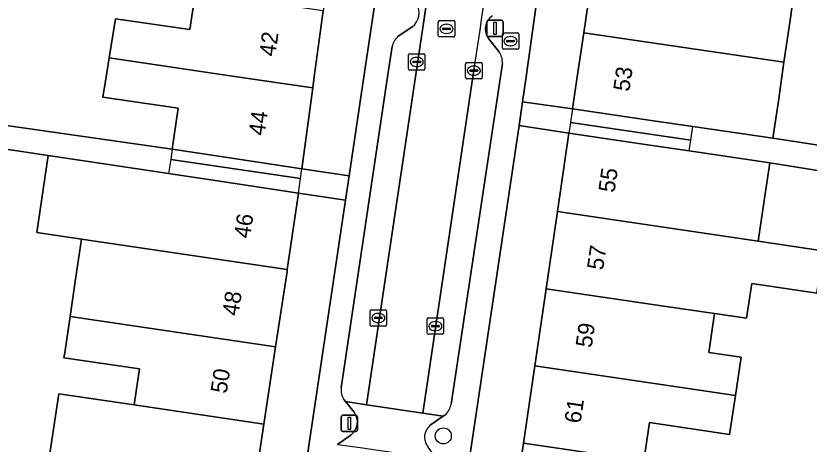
# Model space of a CAD drawing. Extents: x 163008 to 163854, y 382777 to 383982.
# Drawn here: x 163558.89 to 163607.33, y 383477.54 to 383503.72 of the extents above; entities that cross this region are included whole.
import ezdxf

# ---------------------------------------------------------------- set-up
doc = ezdxf.new("R2010")
doc.units = 0
for name, color, linetype in [('IMGEO_Boom', 7, 'Continuous'), ('IMGEO_Brandkraan', 7, 'Continuous'), ('IMGEO_Erf', 7, 'Continuous'), ('IMGEO_Kolk', 7, 'Continuous'), ('IMGEO_Lichtmast', 7, 'Continuous'), ('IMGEO_Pand', 7, 'Continuous'), ('IMGEO_Pand_nummerreeks', 7, 'Continuous'), ('IMGEO_Pand_overbouw', 7, 'Continuous'), ('IMGEO_Parkeervlak_open', 7, 'Continuous'), ('IMGEO_Rijbaan_lokaal_open', 7, 'Continuous'), ('IMGEO_Rioolput', 7, 'Continuous'), ('IMGEO_Voetpad_open', 7, 'Continuous')]:
    doc.layers.add(name, color=color, linetype=linetype)

msp = doc.modelspace()

# ---------------------------------------------------------------- linework, layer by layer
at = {"layer": 'IMGEO_Boom'}
msp.add_circle((163584.991, 383478.045), 0.489, dxfattribs=at)
at = {"layer": 'IMGEO_Brandkraan'}
for p, q in [((163588.596, 383501.755), (163588.596, 383502.607)), ((163588.671, 383502.681), (163589.523, 383502.681)), ((163589.597, 383502.607), (163589.597, 383501.755)), ((163588.855, 383502.175), (163588.855, 383502.187)), ((163589.293, 383502.138), (163588.895, 383502.138)), ((163588.898, 383502.224), (163589.296, 383502.224)), ((163589.084, 383502.461), (163589.109, 383502.461)), ((163589.339, 383502.187), (163589.339, 383502.175)), ((163589.523, 383501.681), (163588.671, 383501.681)), ((163589.107, 383501.901), (163589.082, 383501.901))]:
    msp.add_line(p, q, dxfattribs=at)
for points in [[(163588.596, 383501.755), (163588.596, 383502.607)], [(163588.671, 383502.681), (163589.523, 383502.681)], [(163589.597, 383502.607), (163589.597, 383501.755)], [(163589.523, 383501.681), (163588.671, 383501.681)]]:
    msp.add_lwpolyline(points, dxfattribs=at)
for centre, radius, start, end in [((163588.673, 383502.605), 0.0765, 91.552, 178.448), ((163588.673, 383502.605), 0.0765, 91.552, 178.448), ((163589.521, 383502.605), 0.0765, 1.552, 88.448), ((163589.521, 383502.605), 0.0765, 1.552, 88.448), ((163588.895, 383502.184), 0.0403, 85.8775, 175.7526), ((163588.892, 383502.174), 0.0366, 178.938, 274.7102), ((163589.296, 383502.181), 0.043, 264.8664, 352.4533), ((163589.3, 383502.186), 0.0386, 1.7309, 96.639), ((163588.673, 383501.757), 0.0765, 181.552, 268.448), ((163588.673, 383501.757), 0.0765, 181.552, 268.448), ((163589.521, 383501.757), 0.0765, 271.552, 358.448), ((163589.521, 383501.757), 0.0765, 271.552, 358.448)]:
    msp.add_arc(centre, radius, start, end, dxfattribs=at)
for centre, major_axis, ratio, start_param, end_param in [((163589.083, 383502.181), (-0.387, 0.002), 0.722429, 4.712389, 7.853982), ((163589.108, 383502.181), (-0.39, 0.002), 0.717154, 1.570796, 4.712389)]:
    msp.add_ellipse(centre, major_axis=major_axis, ratio=ratio, start_param=start_param, end_param=end_param, dxfattribs=at)
at = {"layer": 'IMGEO_Erf'}
for points in [[(163594.961, 383512.218), (163595.66, 383516.985), (163595.95, 383518.96), (163596.274, 383521.764), (163596.827, 383526.551), (163597.383, 383531.368), (163594.282, 383531.662), (163593.898, 383527.622), (163590.057, 383500), (163589.828, 383498.461), (163592.88, 383498.031), (163593.169, 383500), (163593.563, 383502.684), (163594.262, 383507.451)], [(163582.416, 383515.226), (163583.944, 383527.437), (163580.871, 383527.822), (163580.201, 383522.866), (163579.565, 383518.155), (163578.929, 383513.446), (163578.292, 383508.735), (163577.656, 383504.026), (163577.112, 383500), (163577.02, 383499.316), (163576.353, 383494.378), (163579.238, 383493.947), (163580.142, 383500)], [(163615.53, 383509.472), (163607.204, 383510.538), (163607.188, 383510.426), (163606.873, 383508.201), (163601.975, 383508.868), (163601.614, 383506.372), (163605.798, 383505.758), (163606.486, 383505.657), (163606.147, 383503.313), (163605.796, 383500.89), (163605.667, 383500), (163605.451, 383498.506), (163605.119, 383496.237), (163616.137, 383494.546), (163616.23, 383495.045), (163613.188, 383495.446), (163613.762, 383499.79), (163614.148, 383502.711), (163617.189, 383502.309), (163617.687, 383504.864), (163615.012, 383505.186)], [(163589.885, 383477.608), (163590.577, 383482.325), (163591.269, 383487.043), (163591.961, 383491.76), (163592.663, 383496.547), (163589.615, 383497.025), (163583.974, 383459.053), (163587.1, 383458.622), (163587.809, 383463.456), (163588.501, 383468.173), (163589.193, 383472.891)], [(163579.016, 383492.464), (163576.152, 383492.892), (163575.463, 383488.218), (163575.445, 383488.098), (163574.742, 383483.495), (163574.031, 383478.769), (163573.322, 383474.044), (163572.611, 383469.317), (163571.901, 383464.591), (163571.192, 383459.866), (163570.457, 383454.977), (163573.351, 383454.533)]]:
    msp.add_lwpolyline(points, close=True, dxfattribs=at)
for points in [[(163549.021, 383498.352), (163568.432, 383495.569), (163568.802, 383498.084), (163564.207, 383498.76), (163564.406, 383500), (163564.591, 383501.149), (163564.976, 383503.54), (163569.519, 383502.886), (163569.826, 383505.069)], [(163558.593, 383461.724), (163558.971, 383464.292), (163563.705, 383463.595), (163564.023, 383465.753), (163564.359, 383468.038), (163559.704, 383468.723), (163560.064, 383471.168), (163560.417, 383473.567), (163560.805, 383475.888), (163561.502, 383480.616), (163566.109, 383479.937), (163566.234, 383480.786), (163566.432, 383482.135), (163561.825, 383482.814), (163561.871, 383483.126), (163562.194, 383485.345), (163562.527, 383487.63), (163562.887, 383490.073), (163560.169, 383490.474), (163560.862, 383495.19), (163546.918, 383497.296)], [(163615.848, 383492.986), (163604.926, 383494.748), (163604.563, 383492.303), (163604.214, 383489.953), (163608.178, 383489.364)], [(163607.792, 383486.769), (163603.829, 383487.357), (163603.514, 383485.237), (163601.551, 383485.527), (163601.198, 383483.151), (163603.177, 383482.857), (163602.83, 383480.518), (163602.475, 383478.129), (163597.588, 383478.854), (163597.242, 383476.523), (163596.904, 383474.252), (163601.777, 383473.528), (163601.415, 383471.088), (163601.056, 383468.673), (163596.177, 383469.397), (163595.835, 383467.092), (163595.488, 383464.76), (163600.36, 383464.037), (163600.007, 383461.657), (163599.636, 383459.16), (163599.287, 383456.813), (163610.335, 383455.174)]]:
    msp.add_lwpolyline(points, dxfattribs=at)
at = {"layer": 'IMGEO_Kolk'}
for p, q in [((163582.867, 383500.483), (163582.867, 383501.335)), ((163582.942, 383501.409), (163583.794, 383501.409)), ((163583.355, 383501.189), (163583.38, 383501.189)), ((163583.868, 383501.335), (163583.868, 383500.483)), ((163583.126, 383500.903), (163583.126, 383500.915)), ((163583.564, 383500.866), (163583.166, 383500.866)), ((163583.169, 383500.952), (163583.567, 383500.952)), ((163583.378, 383500.629), (163583.353, 383500.629)), ((163583.61, 383500.915), (163583.61, 383500.903)), ((163586.354, 383499.949), (163586.354, 383500.801)), ((163586.429, 383500.875), (163587.281, 383500.875)), ((163586.842, 383500.655), (163586.867, 383500.655)), ((163587.355, 383500.801), (163587.355, 383499.949)), ((163583.794, 383500.409), (163582.942, 383500.409)), ((163586.613, 383500.369), (163586.613, 383500.381)), ((163587.051, 383500.332), (163586.653, 383500.332)), ((163586.656, 383500.418), (163587.054, 383500.418)), ((163586.865, 383500.095), (163586.84, 383500.095)), ((163587.097, 383500.381), (163587.097, 383500.369)), ((163587.281, 383499.875), (163586.429, 383499.875)), ((163580.523, 383484.829), (163580.523, 383485.681)), ((163580.598, 383485.755), (163581.45, 383485.755)), ((163581.011, 383485.535), (163581.036, 383485.535)), ((163581.524, 383485.681), (163581.524, 383484.829)), ((163580.782, 383485.249), (163580.782, 383485.261)), ((163581.22, 383485.212), (163580.822, 383485.212)), ((163580.825, 383485.298), (163581.223, 383485.298)), ((163581.266, 383485.261), (163581.266, 383485.249)), ((163584.006, 383484.329), (163584.006, 383485.181)), ((163584.081, 383485.255), (163584.933, 383485.255)), ((163584.494, 383485.035), (163584.519, 383485.035)), ((163585.007, 383485.181), (163585.007, 383484.329)), ((163581.45, 383484.755), (163580.598, 383484.755)), ((163581.034, 383484.975), (163581.009, 383484.975)), ((163584.265, 383484.749), (163584.265, 383484.761)), ((163584.703, 383484.712), (163584.305, 383484.712)), ((163584.308, 383484.798), (163584.706, 383484.798)), ((163584.749, 383484.761), (163584.749, 383484.749)), ((163584.933, 383484.255), (163584.081, 383484.255)), ((163584.517, 383484.475), (163584.492, 383484.475))]:
    msp.add_line(p, q, dxfattribs=at)
for points in [[(163582.867, 383500.483), (163582.867, 383501.335)], [(163582.942, 383501.409), (163583.794, 383501.409)], [(163583.868, 383501.335), (163583.868, 383500.483)], [(163586.354, 383499.949), (163586.354, 383500.801)], [(163586.429, 383500.875), (163587.281, 383500.875)], [(163587.355, 383500.801), (163587.355, 383499.949)], [(163583.794, 383500.409), (163582.942, 383500.409)], [(163587.281, 383499.875), (163586.429, 383499.875)], [(163580.523, 383484.829), (163580.523, 383485.681)], [(163580.598, 383485.755), (163581.45, 383485.755)], [(163581.524, 383485.681), (163581.524, 383484.829)], [(163584.006, 383484.329), (163584.006, 383485.181)], [(163584.081, 383485.255), (163584.933, 383485.255)], [(163585.007, 383485.181), (163585.007, 383484.329)], [(163581.45, 383484.755), (163580.598, 383484.755)], [(163584.933, 383484.255), (163584.081, 383484.255)]]:
    msp.add_lwpolyline(points, dxfattribs=at)
for centre, radius, start, end in [((163582.944, 383501.333), 0.0765, 91.552, 178.448), ((163582.944, 383501.333), 0.0765, 91.552, 178.448), ((163583.792, 383501.333), 0.0765, 1.552, 88.448), ((163583.792, 383501.333), 0.0765, 1.552, 88.448), ((163583.166, 383500.912), 0.0403, 85.8775, 175.7526), ((163583.163, 383500.902), 0.0366, 178.938, 274.7102), ((163583.567, 383500.909), 0.043, 264.8664, 352.4533), ((163583.571, 383500.914), 0.0386, 1.7309, 96.639), ((163586.431, 383500.799), 0.0765, 91.552, 178.448), ((163586.431, 383500.799), 0.0765, 91.552, 178.448), ((163587.279, 383500.799), 0.0765, 1.552, 88.448), ((163587.279, 383500.799), 0.0765, 1.552, 88.448), ((163582.944, 383500.485), 0.0765, 181.552, 268.448), ((163582.944, 383500.485), 0.0765, 181.552, 268.448), ((163583.792, 383500.485), 0.0765, 271.552, 358.448), ((163583.792, 383500.485), 0.0765, 271.552, 358.448), ((163586.653, 383500.378), 0.0403, 85.8775, 175.7526), ((163586.65, 383500.368), 0.0366, 178.938, 274.7102), ((163587.054, 383500.375), 0.043, 264.8664, 352.4533), ((163587.058, 383500.38), 0.0386, 1.7309, 96.639), ((163586.431, 383499.951), 0.0765, 181.552, 268.448), ((163586.431, 383499.951), 0.0765, 181.552, 268.448), ((163587.279, 383499.951), 0.0765, 271.552, 358.448), ((163587.279, 383499.951), 0.0765, 271.552, 358.448), ((163580.6, 383485.679), 0.0765, 91.552, 178.448), ((163580.6, 383485.679), 0.0765, 91.552, 178.448), ((163581.448, 383485.679), 0.0765, 1.552, 88.448), ((163581.448, 383485.679), 0.0765, 1.552, 88.448), ((163580.822, 383485.258), 0.0403, 85.8775, 175.7526), ((163580.819, 383485.248), 0.0366, 178.938, 274.7102), ((163581.223, 383485.255), 0.043, 264.8664, 352.4533), ((163581.227, 383485.26), 0.0386, 1.7309, 96.639), ((163584.083, 383485.179), 0.0765, 91.552, 178.448), ((163584.083, 383485.179), 0.0765, 91.552, 178.448), ((163584.931, 383485.179), 0.0765, 1.552, 88.448), ((163584.931, 383485.179), 0.0765, 1.552, 88.448), ((163580.6, 383484.831), 0.0765, 181.552, 268.448), ((163580.6, 383484.831), 0.0765, 181.552, 268.448), ((163581.448, 383484.831), 0.0765, 271.552, 358.448), ((163581.448, 383484.831), 0.0765, 271.552, 358.448), ((163584.305, 383484.758), 0.0403, 85.8775, 175.7526), ((163584.302, 383484.748), 0.0366, 178.938, 274.7102), ((163584.706, 383484.755), 0.043, 264.8664, 352.4533), ((163584.71, 383484.76), 0.0386, 1.7309, 96.639), ((163584.083, 383484.331), 0.0765, 181.552, 268.448), ((163584.083, 383484.331), 0.0765, 181.552, 268.448), ((163584.931, 383484.331), 0.0765, 271.552, 358.448), ((163584.931, 383484.331), 0.0765, 271.552, 358.448)]:
    msp.add_arc(centre, radius, start, end, dxfattribs=at)
for centre, major_axis, ratio, start_param, end_param in [((163583.354, 383500.909), (-0.387, 0.002), 0.722429, 4.712389, 7.853982), ((163583.379, 383500.909), (-0.39, 0.002), 0.717154, 1.570796, 4.712389), ((163586.841, 383500.375), (-0.387, 0.002), 0.722429, 4.712389, 7.853982), ((163586.866, 383500.375), (-0.39, 0.002), 0.717154, 1.570796, 4.712389), ((163581.01, 383485.255), (-0.387, 0.002), 0.722429, 4.712389, 7.853982), ((163581.035, 383485.255), (-0.39, 0.002), 0.717154, 1.570796, 4.712389), ((163584.493, 383484.755), (-0.387, 0.002), 0.722429, 4.712389, 7.853982), ((163584.518, 383484.755), (-0.39, 0.002), 0.717154, 1.570796, 4.712389)]:
    msp.add_ellipse(centre, major_axis=major_axis, ratio=ratio, start_param=start_param, end_param=end_param, dxfattribs=at)
at = {"layer": 'IMGEO_Lichtmast'}
for p, q in [((163587.749, 383503.462), (163588.539, 383503.462)), ((163588.539, 383503.462), (163587.749, 383503.462)), ((163587.649, 383502.562), (163587.649, 383503.362)), ((163587.649, 383503.362), (163587.649, 383502.562)), ((163588.639, 383503.362), (163588.639, 383502.562)), ((163588.639, 383502.562), (163588.639, 383503.362)), ((163588.539, 383502.462), (163587.749, 383502.462)), ((163587.749, 383502.462), (163588.539, 383502.462)), ((163578.856, 383479.305), (163579.646, 383479.305)), ((163579.646, 383479.305), (163578.856, 383479.305)), ((163578.756, 383478.405), (163578.756, 383479.205)), ((163578.756, 383479.205), (163578.756, 383478.405)), ((163579.746, 383479.205), (163579.746, 383478.405)), ((163579.746, 383478.405), (163579.746, 383479.205)), ((163579.646, 383478.305), (163578.856, 383478.305)), ((163578.856, 383478.305), (163579.646, 383478.305))]:
    msp.add_line(p, q, dxfattribs=at)
for points in [[(163588.069, 383503.337), (163588.219, 383503.337), (163588.219, 383502.587), (163588.069, 383502.587), (163588.069, 383503.337)], [(163579.176, 383479.18), (163579.326, 383479.18), (163579.326, 383478.43), (163579.176, 383478.43), (163579.176, 383479.18)]]:
    msp.add_lwpolyline(points, dxfattribs=at)
for centre, start, end in [((163587.749, 383503.362), 90, 180), ((163587.749, 383503.362), 90, 180), ((163588.539, 383503.362), 0, 90), ((163588.539, 383503.362), 360, 90), ((163587.749, 383502.562), 180, 270), ((163587.749, 383502.562), 180, 270), ((163588.539, 383502.562), 270, 0), ((163588.539, 383502.562), 270, 0), ((163578.856, 383479.205), 90, 180), ((163578.856, 383479.205), 90, 180), ((163579.646, 383479.205), 0, 90), ((163579.646, 383479.205), 360, 90), ((163578.856, 383478.405), 180, 270), ((163578.856, 383478.405), 180, 270), ((163579.646, 383478.405), 270, 0), ((163579.646, 383478.405), 270, 0)]:
    msp.add_arc(centre, 0.1, start, end, dxfattribs=at)
at = {"layer": 'IMGEO_Pand'}
for points in [[(163605.798, 383505.758), (163601.614, 383506.372), (163594.262, 383507.451), (163593.563, 383502.684), (163605.796, 383500.89), (163606.147, 383503.313), (163606.486, 383505.657)], [(163577.656, 383504.026), (163570.085, 383505.142), (163569.841, 383505.178), (163569.826, 383505.069), (163569.519, 383502.886), (163564.976, 383503.54), (163564.591, 383501.149), (163572.38, 383500), (163577.02, 383499.316), (163577.112, 383500)], [(163593.563, 383502.684), (163593.169, 383500), (163592.88, 383498.031), (163597.827, 383497.306), (163600.222, 383496.955), (163605.119, 383496.237), (163605.451, 383498.506), (163605.667, 383500), (163605.796, 383500.89)], [(163564.591, 383501.149), (163564.406, 383500), (163564.207, 383498.76), (163568.802, 383498.084), (163568.432, 383495.569), (163571.408, 383495.121), (163576.353, 383494.378), (163577.02, 383499.316), (163572.38, 383500)], [(163600.001, 383495.471), (163597.61, 383495.822), (163592.663, 383496.547), (163591.961, 383491.76), (163604.214, 383489.953), (163604.563, 383492.303), (163604.926, 383494.748)], [(163576.152, 383492.892), (163571.208, 383493.635), (163568.214, 383494.085), (163563.579, 383494.782), (163560.862, 383495.19), (163560.169, 383490.474), (163562.887, 383490.073), (163575.463, 383488.218)], [(163604.214, 383489.953), (163591.961, 383491.76), (163591.269, 383487.043), (163598.601, 383485.962), (163601.551, 383485.527), (163603.514, 383485.237), (163603.829, 383487.357), (163607.792, 383486.769), (163608.178, 383489.364)], [(163562.887, 383490.073), (163562.527, 383487.63), (163562.194, 383485.345), (163574.742, 383483.495), (163575.445, 383488.098), (163575.463, 383488.218)], [(163601.551, 383485.527), (163598.601, 383485.962), (163591.269, 383487.043), (163590.577, 383482.325), (163602.83, 383480.518), (163603.177, 383482.857), (163601.198, 383483.151)], [(163574.742, 383483.495), (163562.194, 383485.345), (163561.871, 383483.126), (163561.825, 383482.814), (163566.432, 383482.135), (163566.234, 383480.786), (163566.109, 383479.937), (163574.031, 383478.769)], [(163590.577, 383482.325), (163589.885, 383477.608), (163597.242, 383476.523), (163597.588, 383478.854), (163602.475, 383478.129), (163602.83, 383480.518)], [(163574.031, 383478.769), (163566.109, 383479.937), (163561.502, 383480.616), (163560.805, 383475.888), (163562.865, 383475.585), (163573.322, 383474.044)], [(163589.885, 383477.608), (163589.193, 383472.891), (163601.415, 383471.088), (163601.777, 383473.528), (163596.904, 383474.252), (163597.242, 383476.523)]]:
    msp.add_lwpolyline(points, close=True, dxfattribs=at)
at = {"layer": 'IMGEO_Pand_overbouw'}
for points in [[(163597.827, 383497.306), (163592.88, 383498.031), (163592.758, 383497.197), (163600.097, 383496.119), (163600.222, 383496.955)], [(163592.758, 383497.197), (163592.663, 383496.547), (163597.61, 383495.822), (163600.001, 383495.471), (163600.097, 383496.119)], [(163571.408, 383495.121), (163568.432, 383495.569), (163568.341, 383494.947), (163576.272, 383493.78), (163576.353, 383494.378)], [(163568.341, 383494.947), (163568.214, 383494.085), (163571.208, 383493.635), (163576.152, 383492.892), (163576.272, 383493.78)]]:
    msp.add_lwpolyline(points, close=True, dxfattribs=at)
at = {"layer": 'IMGEO_Parkeervlak_open'}
for points in [[(163578.922, 383480.269), (163579.024, 383480.144), (163580.3, 383479.952), (163584.324, 383506.986), (163585.835, 383517.872), (163586.782, 383526.117), (163585.332, 383526.225), (163585.083, 383525.706)], [(163583.096, 383503.061), (163582.272, 383502.5)], [(163588.379, 383501.555), (163587.751, 383502.335)], [(163581.864, 383501.86), (163581.588, 383500), (163578.762, 383480.992)], [(163585.461, 383479.993), (163588.475, 383500), (163588.598, 383500.817)], [(163586.87, 383500.496), (163586.796, 383500), (163583.733, 383479.436), (163584.987, 383479.248), (163585.081, 383479.314)]]:
    msp.add_lwpolyline(points, dxfattribs=at)
for centre, radius, start, end in [((163028.442, 383587.482), 565.162, 351.14623, 353.72201), ((163582.45, 383503.907), 1.065, 307.3428, 31.0811), ((163588.507, 383502.921), 0.957, 122.8684, 217.7794), ((163583.042, 383501.559), 1.216, 129.2946, 165.6704), ((163587.449, 383500.877), 1.151, 356.9869, 36.0694), ((163579.64, 383480.807), 0.897, 168.1114, 216.8455), ((163584.454, 383480.11), 1.013, 308.1911, 353.342)]:
    msp.add_arc(centre, radius, start, end, dxfattribs=at)
at = {"layer": 'IMGEO_Rijbaan_lokaal_open'}
for points in [[(163590.215, 383525.68), (163586.782, 383526.117), (163585.835, 383517.872), (163584.324, 383506.986), (163580.3, 383479.952), (163583.733, 383479.436), (163586.796, 383500), (163586.87, 383500.496)], [(163584.253, 383478.732), (163584.987, 383479.248), (163583.733, 383479.436), (163580.3, 383479.952), (163579.024, 383480.144), (163579.555, 383479.495)], [(163579.358, 383478.106), (163578.535, 383477.525), (163579.911, 383477.341), (163583.344, 383476.825), (163584.598, 383476.637), (163584.066, 383477.365)]]:
    msp.add_lwpolyline(points, dxfattribs=at)
for centre, radius, start, end in [((163028.442, 383587.482), 565.162, 351.14623, 353.72201), ((163578.719, 383478.905), 1.023, 308.6439, 35.2114), ((163584.762, 383477.966), 0.92, 123.6205, 220.8005)]:
    msp.add_arc(centre, radius, start, end, dxfattribs=at)
at = {"layer": 'IMGEO_Rioolput'}
for p, q in [((163584.761, 383503.432), (163585.613, 383503.432)), ((163584.686, 383502.506), (163584.686, 383503.358)), ((163584.988, 383502.975), (163585.386, 383502.975)), ((163585.174, 383503.212), (163585.199, 383503.212)), ((163585.687, 383503.358), (163585.687, 383502.506)), ((163584.945, 383502.926), (163584.945, 383502.938)), ((163585.383, 383502.889), (163584.985, 383502.889)), ((163585.197, 383502.652), (163585.172, 383502.652)), ((163585.429, 383502.938), (163585.429, 383502.926)), ((163585.613, 383502.432), (163584.761, 383502.432))]:
    msp.add_line(p, q, dxfattribs=at)
for points in [[(163584.761, 383503.432), (163585.613, 383503.432)], [(163584.686, 383502.506), (163584.686, 383503.358)], [(163585.687, 383503.358), (163585.687, 383502.506)], [(163585.613, 383502.432), (163584.761, 383502.432)]]:
    msp.add_lwpolyline(points, dxfattribs=at)
for centre, radius, start, end in [((163584.763, 383503.356), 0.0765, 91.552, 178.448), ((163584.763, 383503.356), 0.0765, 91.552, 178.448), ((163585.611, 383503.356), 0.0765, 1.552, 88.448), ((163585.611, 383503.356), 0.0765, 1.552, 88.448), ((163584.985, 383502.935), 0.0403, 85.8775, 175.7526), ((163585.39, 383502.937), 0.0386, 1.7309, 96.639), ((163584.763, 383502.508), 0.0765, 181.552, 268.448), ((163584.763, 383502.508), 0.0765, 181.552, 268.448), ((163584.982, 383502.925), 0.0366, 178.938, 274.7102), ((163585.386, 383502.932), 0.043, 264.8664, 352.4533), ((163585.611, 383502.508), 0.0765, 271.552, 358.448), ((163585.611, 383502.508), 0.0765, 271.552, 358.448)]:
    msp.add_arc(centre, radius, start, end, dxfattribs=at)
for centre, major_axis, ratio, start_param, end_param in [((163585.173, 383502.932), (-0.387, 0.002), 0.722429, 4.712389, 7.853982), ((163585.198, 383502.932), (-0.39, 0.002), 0.717154, 1.570796, 4.712389)]:
    msp.add_ellipse(centre, major_axis=major_axis, ratio=ratio, start_param=start_param, end_param=end_param, dxfattribs=at)
at = {"layer": 'IMGEO_Voetpad_open'}
for points in [[(163589.615, 383497.025), (163589.828, 383498.461), (163590.057, 383500), (163593.898, 383527.622), (163594.282, 383531.662), (163594.432, 383533.246), (163595.476, 383544.241), (163596.791, 383566.304), (163596.9, 383571.101), (163596.935, 383572.625), (163597.088, 383579.297), (163597.113, 383587.926), (163596.853, 383599.211), (163595.983, 383620.235), (163595.934, 383621.407), (163595.836, 383623.784), (163595.762, 383624.571), (163595.386, 383628.573), (163594.859, 383634.18), (163594.25, 383637.882)], [(163587.172, 383579.329), (163586.94, 383566.017), (163586.876, 383564.868), (163586.798, 383563.466), (163585.972, 383548.577), (163584.106, 383529.067), (163583.97, 383527.644), (163583.944, 383527.437), (163582.416, 383515.226), (163580.142, 383500), (163579.238, 383493.947), (163579.016, 383492.464), (163573.351, 383454.533), (163570.457, 383454.977), (163569.14, 383455.174), (163568.918, 383453.847), (163568.561, 383451.421)], [(163582.272, 383502.5), (163583.096, 383503.061)], [(163587.751, 383502.335), (163588.379, 383501.555)], [(163578.762, 383480.992), (163581.588, 383500), (163581.864, 383501.86)], [(163588.598, 383500.817), (163588.475, 383500), (163585.461, 383479.993)], [(163546.918, 383497.296), (163560.862, 383495.19), (163563.579, 383494.782), (163568.214, 383494.085), (163571.208, 383493.635), (163576.152, 383492.892), (163579.016, 383492.464), (163579.238, 383493.947), (163576.353, 383494.378), (163571.408, 383495.121), (163568.432, 383495.569), (163549.021, 383498.352)], [(163616.137, 383494.546), (163605.119, 383496.237), (163600.222, 383496.955), (163597.827, 383497.306), (163592.88, 383498.031), (163589.828, 383498.461), (163589.615, 383497.025), (163592.663, 383496.547), (163597.61, 383495.822), (163600.001, 383495.471), (163604.926, 383494.748), (163615.848, 383492.986)], [(163587.724, 383454.587), (163588.084, 383457.008), (163588.289, 383458.446), (163587.1, 383458.622), (163583.974, 383459.053), (163589.615, 383497.025)], [(163579.555, 383479.495), (163579.024, 383480.144), (163578.922, 383480.269)], [(163585.081, 383479.314), (163584.987, 383479.248), (163584.253, 383478.732)], [(163578.535, 383477.525), (163579.358, 383478.106)]]:
    msp.add_lwpolyline(points, dxfattribs=at)
for centre, radius, start, end in [((163582.45, 383503.907), 1.065, 307.3428, 31.0811), ((163588.507, 383502.921), 0.957, 122.8684, 217.7794), ((163583.042, 383501.559), 1.216, 129.2946, 165.6704), ((163587.449, 383500.877), 1.151, 356.9869, 36.0694), ((163579.64, 383480.807), 0.897, 168.1114, 216.8455), ((163584.454, 383480.11), 1.013, 308.1911, 353.342), ((163578.719, 383478.905), 1.023, 308.6439, 35.2114), ((163584.762, 383477.966), 0.92, 123.6205, 220.8005)]:
    msp.add_arc(centre, radius, start, end, dxfattribs=at)

# ---------------------------------------------------------------- texts
at = {"layer": 'IMGEO_Pand_nummerreeks'}
for s, rotation, p in [('42', 82.3054, (163574.732, 383501.206)), ('53', 81.6494, (163596.348, 383499.064)), ('44', 82.3073, (163574.079, 383496.365)), ('55', 81.6579, (163595.441, 383492.883)), ('46', 81.4574, (163573.181, 383490.079)), ('57', 81.6579, (163594.745, 383488.142)), ('48', 81.4578, (163572.47, 383485.343)), ('59', 81.6579, (163594.05, 383483.402)), ('50', 81.4574, (163571.758, 383480.603)), ('61', 81.6551, (163593.371, 383478.773))]:
    msp.add_text(s, height=1, rotation=rotation, dxfattribs=at).set_placement(p)

doc.saveas('drawing.dxf')
